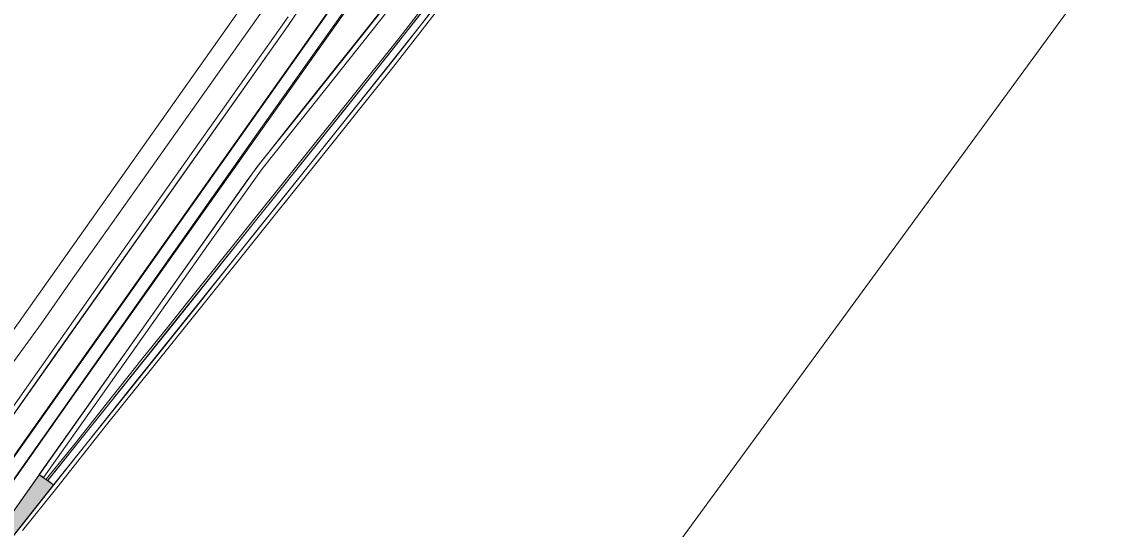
# Model space of a CAD drawing. Extents: x 2356431 to 2371438, y 6972864 to 6982525.
# Drawn here: x 2370416.3 to 2370511.5, y 6981390.9 to 6981435.2 of the extents above; entities that cross this region are included whole.
import ezdxf

# ---------------------------------------------------------------- set-up
doc = ezdxf.new("R2010")
doc.units = 0
doc.header["$LTSCALE"] = 5.6
for name, color, linetype, lineweight in [('1', 7, 'Continuous', 25), ('10', 7, 'Continuous', 13), ('11', 7, 'Continuous', 13), ('9', 7, 'Continuous', 13)]:
    doc.layers.add(name, color=color, linetype=linetype, lineweight=lineweight)

msp = doc.modelspace()

# ---------------------------------------------------------------- hatches: boundary and pattern name
at = {"layer": '11'}
msp.add_hatch(color=256, dxfattribs=at).paths.add_polyline_path([(2370419.056, 6981394.804), (2370417.807, 6981395.688), (2370409.071, 6981383.337), (2370400.626, 6981371.515)])

# ---------------------------------------------------------------- linework, layer by layer
at = {"layer": '1', "lineweight": 13}
msp.add_lwpolyline([(2370359.058, 6981371.686), (2370521.887, 6981610.181), (2370526.335, 6981821.134), (2370603.448, 6981839.65), (2370623.649, 6981594.663), (2370420.032, 6981316.493)], close=True, dxfattribs=at)
at = {"layer": '10'}
for points in [[(2370502.07, 6981521.401), (2370503.399, 6981522.837), (2370504.782, 6981524.332), (2370507.283, 6981526.965), (2370498.731, 6981514.811), (2370491.472, 6981504.557), (2370389.594, 6981360.507), (2370388.304, 6981361.488), (2370394.025, 6981369.562), (2370406.452, 6981387.148), (2370413.815, 6981398.493), (2370439.499, 6981434.83), (2370446.459, 6981445.125), (2370451.934, 6981453.981), (2370452.933, 6981453.485), (2370453.674, 6981452.979)], [(2370389.594, 6981360.506), (2370403.112, 6981379.577), (2370416.673, 6981398.861), (2370436.092, 6981426.283), (2370455.306, 6981453.47), (2370469.701, 6981473.822), (2370481.401, 6981490.343), (2370491.266, 6981504.411), (2370491.807, 6981503.284), (2370484.764, 6981492.889), (2370481.708, 6981488.194), (2370469.195, 6981470.906), (2370452.703, 6981447.859), (2370436.819, 6981425.42), (2370390.583, 6981359.884)], [(2370417.801, 6981395.693), (2370427.07, 6981408.782), (2370436.818, 6981422.537), (2370439.787, 6981426.236), (2370448.92, 6981437.74), (2370457.708, 6981448.768), (2370460.983, 6981452.885), (2370466.978, 6981460.448), (2370470.304, 6981464.862), (2370474.287, 6981470.428), (2370479.992, 6981478.334), (2370480.341, 6981478.093), (2370477.208, 6981473.734), (2370474.741, 6981470.288), (2370469.813, 6981463.482), (2370467.438, 6981460.367), (2370462.594, 6981454.199), (2370456.984, 6981447.148), (2370448.211, 6981436.144), (2370442.846, 6981429.376), (2370437.286, 6981422.398), (2370432.567, 6981415.793), (2370427.12, 6981408.084), (2370418.197, 6981395.472)], [(2370445.874, 6981438.034), (2370421.028, 6981402.946), (2370408.428, 6981385.09), (2370404.097, 6981378.931), (2370390.615, 6981359.897), (2370391.946, 6981358.975), (2370400.626, 6981371.515), (2370409.071, 6981383.337), (2370435.892, 6981421.274), (2370436.872, 6981422.595), (2370441.02, 6981427.852), (2370447.889, 6981436.451)]]:
    msp.add_lwpolyline(points, close=True, dxfattribs=at)
for points in [[(2370446.549, 6981445.309), (2370439.695, 6981435.112), (2370428.386, 6981419.132), (2370419.315, 6981406.288), (2370414.194, 6981399.058)], [(2370453.828, 6981437.864), (2370448.706, 6981431.257), (2370441.374, 6981422.101), (2370432.248, 6981410.704), (2370423.56, 6981399.889), (2370419.334, 6981394.553), (2370416.335, 6981390.816)], [(2370452.404, 6981437.607), (2370449.009, 6981433.246), (2370444.227, 6981427.265), (2370439.392, 6981421.241), (2370429.995, 6981409.501), (2370418.547, 6981395.194), (2370418.413, 6981395.286), (2370420.927, 6981398.421), (2370423.652, 6981401.845), (2370426.779, 6981405.766), (2370429.015, 6981408.533), (2370430.911, 6981410.924), (2370435.492, 6981416.649), (2370444.88, 6981428.36), (2370449.334, 6981433.918), (2370451.226, 6981436.354)], [(2370409.256, 6981382.419), (2370419.071, 6981394.814), (2370425.577, 6981402.976), (2370434.302, 6981413.87), (2370439.666, 6981420.554), (2370448.767, 6981431.917), (2370453.119, 6981437.513)], [(2370413.365, 6981398.601), (2370416.306, 6981402.753), (2370420.043, 6981408.058), (2370424.799, 6981414.813), (2370430.962, 6981423.527), (2370439.54, 6981435.658)]]:
    msp.add_lwpolyline(points, dxfattribs=at)
at = {"layer": '11'}
msp.add_lwpolyline([(2370452.501, 6981437.708), (2370446.961, 6981430.674), (2370437.16, 6981418.428), (2370429.619, 6981408.973), (2370418.57, 6981395.228), (2370418.541, 6981395.168), (2370419.056, 6981394.804), (2370426.465, 6981404.051), (2370431.889, 6981410.823), (2370436.461, 6981416.568), (2370441.774, 6981423.181), (2370445.559, 6981427.927), (2370451.211, 6981435.017), (2370455.218, 6981440.312)], dxfattribs=at)
msp.add_lwpolyline([(2370419.056, 6981394.804), (2370417.807, 6981395.688), (2370409.071, 6981383.337), (2370400.626, 6981371.515)], close=True, dxfattribs=at)
at = {"layer": '9'}
for points in [[(2370384.34, 6981364.221), (2370487.022, 6981509.443)], [(2370439.2, 6981438.9), (2370432.377, 6981429.262), (2370427.17, 6981421.901), (2370423.2, 6981416.301), (2370420.776, 6981412.871), (2370417.964, 6981408.873), (2370413.295, 6981402.447)]]:
    msp.add_lwpolyline(points, dxfattribs=at)

doc.saveas('drawing.dxf')
